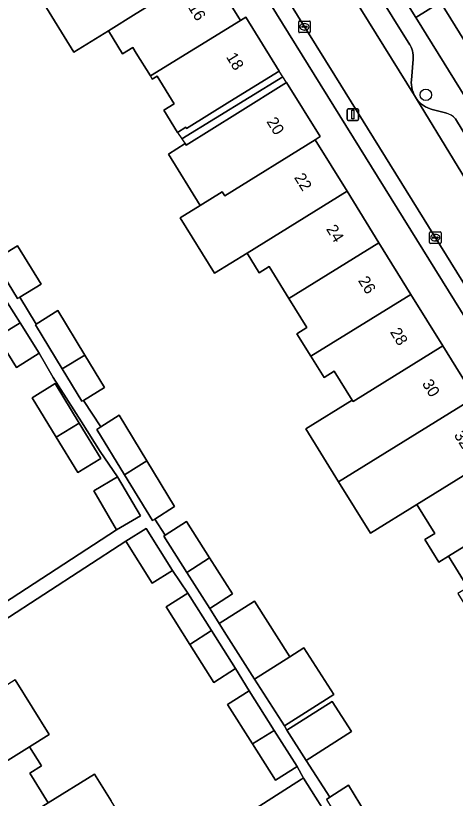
# Model space of a CAD drawing. Extents: x 159279 to 160377, y 384531 to 385888.
# Drawn here: x 159989.6 to 160027.6, y 385098.5 to 385166.1 of the extents above; entities that cross this region are included whole.
import ezdxf

# ---------------------------------------------------------------- set-up
doc = ezdxf.new("R2010")
doc.units = 0
for name, color, linetype in [('IMGEO_Boom', 7, 'Continuous'), ('IMGEO_Erf', 7, 'Continuous'), ('IMGEO_Kolk', 7, 'Continuous'), ('IMGEO_Lichtmast', 7, 'Continuous'), ('IMGEO_Pand', 7, 'Continuous'), ('IMGEO_Pand_nummerreeks', 7, 'Continuous'), ('IMGEO_Pand_overbouw', 7, 'Continuous'), ('IMGEO_Parkeervlak_open', 7, 'Continuous'), ('IMGEO_Rijbaan_lokaal_open', 7, 'Continuous'), ('IMGEO_Voetpad_open', 7, 'Continuous')]:
    doc.layers.add(name, color=color, linetype=linetype)

msp = doc.modelspace()

# ---------------------------------------------------------------- linework, layer by layer
at = {"layer": 'IMGEO_Boom'}
msp.add_circle((160025.018, 385159.28), 0.489, dxfattribs=at)
at = {"layer": 'IMGEO_Erf'}
for points in [[(160056.706, 385094.527), (160000, 385185.813), (159988.244, 385204.738)], [(160006.244, 385170.158), (160008.991, 385165.71), (160009.456, 385165.998), (160012.347, 385161.318), (160008.094, 385158.691), (160004.334, 385156.368), (160004.267, 385156.477), (160003.559, 385156.04), (160002.377, 385157.955), (160003.262, 385158.502), (160001.788, 385160.888), (160001.382, 385160.637), (160001.214, 385160.908), (160000, 385162.874), (159999.7, 385163.36), (159998.814, 385162.812), (159997.581, 385164.808), (159994.595, 385162.965), (159991.849, 385167.411)], [(160028.637, 385116.747), (160026.967, 385119.437), (160026.153, 385118.935), (160024.945, 385120.88), (160025.789, 385121.404), (160024.239, 385123.901), (160020.234, 385121.427), (160017.473, 385125.876), (160014.641, 385130.437), (160018.653, 385132.928), (160017.11, 385135.414), (160016.227, 385134.866), (160015.084, 385136.708), (160013.88, 385138.649), (160014.747, 385139.187), (160013.191, 385141.694), (160011.484, 385144.444), (160010.62, 385143.908), (160009.565, 385145.608), (160006.752, 385143.87), (160003.78, 385148.657), (160005.522, 385149.738), (160002.773, 385154.167), (160004.222, 385155.067), (160004.303, 385154.948), (160008.739, 385157.702), (160012.987, 385160.338), (160015.885, 385155.669), (160015.447, 385155.396), (160018.208, 385150.948), (160020.97, 385146.499), (160023.731, 385142.05), (160026.492, 385137.601), (160029.254, 385133.152)], [(159987.7, 385145.005), (159989.742, 385146.25), (159991.765, 385142.929), (159989.939, 385141.817), (159991.358, 385139.463), (159993.203, 385140.655), (159995.545, 385136.813), (159997.257, 385134.004), (159995.443, 385132.899), (159996.933, 385130.599), (159998.504, 385131.614), (160000.904, 385127.68), (160003.305, 385123.743), (160001.587, 385122.631), (160002.48, 385121.253), (160004.332, 385122.433), (160006.332, 385119.291), (160008.309, 385116.184), (160006.345, 385114.935), (160007.169, 385113.616), (160010.211, 385115.552), (160013.26, 385110.762), (160014.488, 385111.54), (160017.066, 385107.503), (160012.798, 385104.788), (160013.018, 385104.426), (160016.928, 385106.9), (160018.585, 385104.295), (160014.682, 385101.811), (160016.708, 385098.627), (160018.329, 385099.674), (160020.305, 385096.435)], [(159985.937, 385113.697), (159998.294, 385121.729), (159996.326, 385125.075), (159998.383, 385126.285), (159996.872, 385128.489), (159995.25, 385131.041), (159992.819, 385134.865), (159991.617, 385136.976), (159989.658, 385135.731), (159987.977, 385138.375)], [(160010.276, 385097.63), (160014.283, 385100.179), (160014.442, 385100.281), (160013.889, 385101.292), (160012.014, 385100.106), (160010.04, 385103.226), (160007.882, 385106.639), (160009.757, 385107.825), (160008.583, 385109.729), (160006.708, 385108.543), (160004.633, 385111.823), (160002.576, 385115.076), (160004.451, 385116.262), (160003.135, 385118.207), (160001.364, 385117.105), (159999.081, 385120.726), (159984.892, 385111.529)], [(159989.543, 385108.757), (159992.475, 385104.04), (159990.78, 385102.985), (159991.8, 385101.345), (159990.79, 385100.717), (159992.39, 385098.144), (159996.396, 385100.61), (159997.825, 385098.313)]]:
    msp.add_lwpolyline(points, dxfattribs=at)
for points in [[(160046.242, 385136.208), (160043.482, 385140.654), (160040.722, 385145.1), (160037.963, 385149.546), (160035.203, 385153.992), (160032.443, 385158.439), (160029.68, 385162.89), (160029.185, 385162.584), (160026.273, 385167.276), (160024.154, 385165.96), (160040.87, 385139.044), (160065.883, 385098.767), (160068.039, 385100.106), (160065.119, 385104.811), (160065.56, 385105.085), (160062.8, 385109.531), (160060.04, 385113.977), (160057.281, 385118.423), (160054.521, 385122.87), (160051.761, 385127.316), (160049.001, 385131.762)], [(159990.986, 385133.127), (159992.975, 385134.347), (159995.071, 385130.932), (159996.942, 385127.884), (159994.954, 385126.664), (159993.083, 385129.712)]]:
    msp.add_lwpolyline(points, close=True, dxfattribs=at)
at = {"layer": 'IMGEO_Kolk'}
for p, q in [((160014.03, 385164.729), (160014.03, 385165.581)), ((160014.105, 385165.655), (160014.957, 385165.655)), ((160015.031, 385165.581), (160015.031, 385164.729)), ((160014.289, 385165.149), (160014.289, 385165.161)), ((160014.727, 385165.112), (160014.329, 385165.112)), ((160014.332, 385165.198), (160014.73, 385165.198)), ((160014.541, 385164.875), (160014.516, 385164.875)), ((160014.518, 385165.435), (160014.543, 385165.435)), ((160014.773, 385165.161), (160014.773, 385165.149)), ((160014.957, 385164.655), (160014.105, 385164.655)), ((160025.334, 385146.523), (160025.334, 385147.375)), ((160025.409, 385147.449), (160026.261, 385147.449)), ((160025.822, 385147.229), (160025.847, 385147.229)), ((160026.335, 385147.375), (160026.335, 385146.523)), ((160025.593, 385146.943), (160025.593, 385146.955)), ((160026.031, 385146.906), (160025.633, 385146.906)), ((160025.636, 385146.992), (160026.034, 385146.992)), ((160025.845, 385146.669), (160025.82, 385146.669)), ((160026.077, 385146.955), (160026.077, 385146.943)), ((160026.261, 385146.449), (160025.409, 385146.449))]:
    msp.add_line(p, q, dxfattribs=at)
for points in [[(160014.03, 385164.729), (160014.03, 385165.581)], [(160014.105, 385165.655), (160014.957, 385165.655)], [(160015.031, 385165.581), (160015.031, 385164.729)], [(160014.957, 385164.655), (160014.105, 385164.655)], [(160025.334, 385146.523), (160025.334, 385147.375)], [(160025.409, 385147.449), (160026.261, 385147.449)], [(160026.335, 385147.375), (160026.335, 385146.523)], [(160026.261, 385146.449), (160025.409, 385146.449)]]:
    msp.add_lwpolyline(points, dxfattribs=at)
for centre, radius, start, end in [((160014.107, 385165.579), 0.0765, 91.55205, 178.44795), ((160014.107, 385165.579), 0.0765, 91.55205, 178.44795), ((160014.955, 385165.579), 0.0765, 1.55205, 88.44795), ((160014.955, 385165.579), 0.0765, 1.55205, 88.44795), ((160014.329, 385165.158), 0.0403, 85.87752, 175.75265), ((160014.326, 385165.148), 0.0366, 178.93798, 274.71019), ((160014.73, 385165.155), 0.043, 264.86636, 352.45326), ((160014.734, 385165.16), 0.0386, 1.73085, 96.63898), ((160014.107, 385164.731), 0.0765, 181.55205, 268.44795), ((160014.107, 385164.731), 0.0765, 181.55205, 268.44795), ((160014.955, 385164.731), 0.0765, 271.55205, 358.44795), ((160014.955, 385164.731), 0.0765, 271.55205, 358.44795), ((160025.411, 385147.373), 0.0765, 91.55205, 178.44795), ((160025.411, 385147.373), 0.0765, 91.55205, 178.44795), ((160026.259, 385147.373), 0.0765, 1.55205, 88.44795), ((160026.259, 385147.373), 0.0765, 1.55205, 88.44795), ((160025.633, 385146.952), 0.0403, 85.87752, 175.75265), ((160025.63, 385146.942), 0.0366, 178.93798, 274.71019), ((160026.034, 385146.949), 0.043, 264.86636, 352.45326), ((160026.038, 385146.954), 0.0386, 1.73085, 96.63898), ((160025.411, 385146.525), 0.0765, 181.55205, 268.44795), ((160025.411, 385146.525), 0.0765, 181.55205, 268.44795), ((160026.259, 385146.525), 0.0765, 271.55205, 358.44795), ((160026.259, 385146.525), 0.0765, 271.55205, 358.44795)]:
    msp.add_arc(centre, radius, start, end, dxfattribs=at)
for centre, major_axis, ratio, start_param, end_param in [((160014.517, 385165.155), (-0.387, 0.002), 0.722429, 4.712389, 7.853982), ((160014.542, 385165.155), (-0.39, 0.002), 0.717154, 1.570796, 4.712389), ((160025.821, 385146.949), (-0.387, 0.002), 0.722429, 4.712389, 7.853982), ((160025.846, 385146.949), (-0.39, 0.002), 0.717154, 1.570796, 4.712389)]:
    msp.add_ellipse(centre, major_axis=major_axis, ratio=ratio, start_param=start_param, end_param=end_param, dxfattribs=at)
at = {"layer": 'IMGEO_Lichtmast'}
for p, q in [((160018.317, 385158.071), (160019.107, 385158.071)), ((160019.107, 385158.071), (160018.317, 385158.071)), ((160018.217, 385157.171), (160018.217, 385157.971)), ((160018.217, 385157.971), (160018.217, 385157.171)), ((160019.207, 385157.971), (160019.207, 385157.171)), ((160019.207, 385157.171), (160019.207, 385157.971)), ((160019.107, 385157.071), (160018.317, 385157.071)), ((160018.317, 385157.071), (160019.107, 385157.071))]:
    msp.add_line(p, q, dxfattribs=at)
msp.add_lwpolyline([(160018.637, 385157.946), (160018.787, 385157.946), (160018.787, 385157.196), (160018.637, 385157.196), (160018.637, 385157.946)], dxfattribs=at)
for centre, start, end in [((160018.317, 385157.971), 90, 180), ((160018.317, 385157.971), 90, 180), ((160019.107, 385157.971), 0, 90), ((160019.107, 385157.971), 360, 90), ((160018.317, 385157.171), 180, 270), ((160018.317, 385157.171), 180, 270), ((160019.107, 385157.171), 270, 0), ((160019.107, 385157.171), 270, 0)]:
    msp.add_arc(centre, 0.1, start, end, dxfattribs=at)
at = {"layer": 'IMGEO_Pand'}
for points in [[(160006.244, 385170.158), (160003.497, 385174.604), (160000, 385172.445), (159995.691, 385169.784), (159991.849, 385167.411), (159994.595, 385162.965), (159997.581, 385164.808), (160000, 385166.301)], [(160036.804, 385167.311), (160036.597, 385167.645), (160035.11, 385170.04), (160036.065, 385170.632), (160034.869, 385172.559), (160030.522, 385169.913), (160026.273, 385167.276), (160029.185, 385162.584), (160029.68, 385162.89)], [(160000, 385166.301), (159997.581, 385164.808), (159998.814, 385162.812), (159999.7, 385163.36), (160000, 385162.874), (160001.214, 385160.908), (160008.991, 385165.71), (160006.244, 385170.158)], [(160001.214, 385160.908), (160001.382, 385160.637), (160001.788, 385160.888), (160003.262, 385158.502), (160002.377, 385157.955), (160003.559, 385156.04), (160004.267, 385156.477), (160004.334, 385156.368), (160008.094, 385158.691), (160012.347, 385161.318), (160009.456, 385165.998), (160008.991, 385165.71)], [(160015.447, 385155.396), (160015.885, 385155.669), (160012.987, 385160.338), (160008.739, 385157.702), (160004.303, 385154.948), (160004.222, 385155.067), (160002.773, 385154.167), (160005.522, 385149.738), (160007.423, 385150.918), (160007.648, 385150.555)], [(160018.208, 385150.948), (160015.447, 385155.396), (160007.648, 385150.555), (160007.423, 385150.918), (160005.522, 385149.738), (160003.78, 385148.657), (160006.752, 385143.87), (160009.565, 385145.608)], [(160009.565, 385145.608), (160010.62, 385143.908), (160011.484, 385144.444), (160013.191, 385141.694), (160020.97, 385146.499), (160018.208, 385150.948)], [(159987.7, 385145.005), (159989.723, 385141.685), (159989.939, 385141.817), (159991.765, 385142.929), (159989.742, 385146.25)], [(160023.731, 385142.05), (160020.97, 385146.499), (160013.191, 385141.694), (160014.747, 385139.187), (160013.88, 385138.649), (160015.084, 385136.708)], [(159987.047, 385143.819), (159983.411, 385141.542), (159983.091, 385141.341), (159985.751, 385137.008), (159987.977, 385138.375), (159989.956, 385139.59), (159987.205, 385143.917)], [(160026.492, 385137.601), (160023.731, 385142.05), (160015.084, 385136.708), (160016.227, 385134.866), (160017.11, 385135.414), (160018.653, 385132.928), (160018.729, 385132.806)], [(159991.358, 385139.463), (159991.283, 385139.415), (159993.593, 385135.623), (159995.545, 385136.813), (159993.203, 385140.655)], [(159987.977, 385138.375), (159989.658, 385135.731), (159991.617, 385136.976), (159989.956, 385139.59)], [(160029.254, 385133.152), (160026.492, 385137.601), (160018.729, 385132.806), (160018.653, 385132.928), (160014.641, 385130.437), (160017.473, 385125.876)], [(159995.545, 385136.813), (159993.593, 385135.623), (159995.304, 385132.814), (159995.443, 385132.899), (159997.257, 385134.004)], [(159993.083, 385129.712), (159995.071, 385130.932), (159992.975, 385134.347), (159990.986, 385133.127)], [(160032.015, 385128.704), (160029.254, 385133.152), (160017.473, 385125.876), (160020.234, 385121.427), (160024.239, 385123.901)], [(159998.504, 385131.614), (159996.933, 385130.599), (159996.596, 385130.381), (159998.988, 385126.46), (160000, 385127.105), (160000.904, 385127.68)], [(159995.071, 385130.932), (159993.083, 385129.712), (159994.954, 385126.664), (159996.942, 385127.884)], [(160034.776, 385124.257), (160032.015, 385128.704), (160024.239, 385123.901), (160025.789, 385121.404), (160024.945, 385120.88), (160026.153, 385118.935), (160026.967, 385119.437)], [(160000.904, 385127.68), (160000, 385127.105), (159998.988, 385126.46), (160001.398, 385122.509), (160001.587, 385122.631), (160003.305, 385123.743)], [(159996.326, 385125.075), (159998.294, 385121.729), (160000.351, 385122.939), (159998.383, 385126.285)], [(160037.538, 385119.806), (160034.776, 385124.257), (160026.967, 385119.437), (160028.637, 385116.747), (160027.783, 385116.217), (160028.876, 385114.456)], [(160002.48, 385121.253), (160002.369, 385121.183), (160004.368, 385118.041), (160006.332, 385119.291), (160004.332, 385122.433)], [(159999.081, 385120.726), (160001.364, 385117.105), (160003.135, 385118.207), (160000.852, 385121.828)], [(160006.332, 385119.291), (160004.368, 385118.041), (160006.345, 385114.935), (160008.309, 385116.184)], [(160006.504, 385113.017), (160004.451, 385116.262), (160002.576, 385115.076), (160004.633, 385111.823)], [(160007.169, 385113.616), (160007.803, 385112.62), (160010.214, 385108.832), (160013.26, 385110.762), (160010.211, 385115.552)], [(160004.633, 385111.823), (160006.708, 385108.543), (160008.583, 385109.729), (160006.504, 385113.017)], [(160014.488, 385111.54), (160013.26, 385110.762), (160010.214, 385108.832), (160012.798, 385104.788), (160017.066, 385107.503)], [(159990.78, 385102.985), (159992.475, 385104.04), (159989.543, 385108.757), (159986.81, 385107.058), (159987.109, 385106.577), (159986.995, 385106.505), (159979.298, 385101.719), (159981.933, 385097.482)], [(160009.757, 385107.825), (160007.882, 385106.639), (160010.04, 385103.226), (160011.924, 385104.398)], [(160013.018, 385104.426), (160014.682, 385101.811), (160018.585, 385104.295), (160016.928, 385106.9)], [(160012.014, 385100.106), (160013.889, 385101.292), (160011.924, 385104.398), (160010.04, 385103.226)], [(159990.78, 385102.985), (159981.933, 385097.482), (159984.565, 385093.25), (159992.39, 385098.144), (159990.79, 385100.717), (159991.8, 385101.345)], [(159997.541, 385095.311), (159999.092, 385096.276), (159997.825, 385098.313), (159996.396, 385100.61), (159992.39, 385098.144), (159984.565, 385093.25), (159987.196, 385089.019), (159996.118, 385094.426)], [(160014.442, 385100.281), (160014.283, 385100.179), (160010.276, 385097.63), (160012.919, 385093.477), (160016.925, 385096.025), (160017.074, 385096.12)], [(160016.708, 385098.627), (160016.421, 385098.441), (160018.398, 385095.2), (160020.305, 385096.435), (160018.329, 385099.674)]]:
    msp.add_lwpolyline(points, close=True, dxfattribs=at)
at = {"layer": 'IMGEO_Pand_overbouw'}
for points in [[(160003.559, 385156.04), (160003.931, 385155.494), (160012.667, 385160.828), (160012.347, 385161.318), (160008.094, 385158.691), (160004.334, 385156.368), (160004.267, 385156.477)], [(160004.303, 385154.948), (160008.739, 385157.702), (160012.987, 385160.338), (160012.667, 385160.828), (160003.931, 385155.494)]]:
    msp.add_lwpolyline(points, close=True, dxfattribs=at)
at = {"layer": 'IMGEO_Parkeervlak_open'}
for points in [[(160012.625, 385177.6), (160024.04, 385159.215), (160023.995, 385159.304), (160023.91, 385159.502), (160023.844, 385159.707), (160023.796, 385159.917), (160023.767, 385160.13), (160023.757, 385160.345), (160023.766, 385160.56), (160023.927, 385162.36), (160023.935, 385162.539), (160023.926, 385162.719), (160023.902, 385162.896), (160023.862, 385163.071), (160023.806, 385163.242), (160023.736, 385163.407), (160023.651, 385163.565), (160023.633, 385163.594), (160015.998, 385175.866)], [(160026.798, 385157.708), (160026.706, 385157.734), (160025.572, 385158.019), (160025.391, 385158.072), (160025.191, 385158.149), (160024.999, 385158.244), (160024.817, 385158.355), (160024.645, 385158.482), (160024.485, 385158.624), (160024.338, 385158.78), (160024.206, 385158.948), (160037.003, 385137.975), (160037.305, 385137.481)], [(160037.492, 385140.848), (160027.569, 385157.216)]]:
    msp.add_lwpolyline(points, dxfattribs=at)
msp.add_arc((160026.307, 385156.089), 1.691, 41.77087, 73.1426, dxfattribs=at)
at = {"layer": 'IMGEO_Rijbaan_lokaal_open'}
msp.add_lwpolyline([(160024.206, 385158.948), (160024.04, 385159.215), (160012.625, 385177.6), (160008.425, 385174.988), (160017.152, 385160.936), (160032.964, 385135.469), (160037.003, 385137.975)], close=True, dxfattribs=at)
at = {"layer": 'IMGEO_Voetpad_open'}
for points in [[(160024.154, 385165.96), (160023.528, 385166.969), (160000, 385204.855), (159991.236, 385218.968), (159990.581, 385220.022), (159978.156, 385240.029)], [(160034.42, 385133.124), (160033.692, 385134.297), (160032.964, 385135.469), (160017.152, 385160.936), (160008.425, 385174.988), (160006.98, 385177.315), (160000, 385188.554), (159994.05, 385198.135), (159989.464, 385205.498), (159988.244, 385204.738), (160000, 385185.813), (160056.706, 385094.527)], [(160015.998, 385175.866), (160023.633, 385163.594), (160023.651, 385163.565), (160023.736, 385163.407), (160023.806, 385163.242), (160023.862, 385163.071), (160023.902, 385162.896), (160023.926, 385162.719), (160023.935, 385162.539), (160023.927, 385162.36), (160023.766, 385160.56), (160023.757, 385160.345), (160023.767, 385160.13), (160023.796, 385159.917), (160023.844, 385159.707), (160023.91, 385159.502), (160023.995, 385159.304), (160024.04, 385159.215), (160024.206, 385158.948), (160024.338, 385158.78), (160024.485, 385158.624), (160024.645, 385158.482), (160024.817, 385158.355), (160024.999, 385158.244), (160025.191, 385158.149), (160025.391, 385158.072), (160025.572, 385158.019), (160026.706, 385157.734), (160026.798, 385157.708)], [(160023.528, 385166.969), (160024.154, 385165.96), (160026.273, 385167.276)], [(160037.305, 385137.481), (160037.602, 385137.015), (160040.87, 385139.044), (160024.154, 385165.96)], [(160027.569, 385157.216), (160037.492, 385140.848)], [(160016.421, 385098.441), (160016.708, 385098.627), (160014.682, 385101.811), (160013.018, 385104.426), (160012.798, 385104.788), (160010.214, 385108.832), (160007.803, 385112.62), (160007.169, 385113.616), (160006.345, 385114.935), (160004.368, 385118.041), (160002.369, 385121.183), (160002.48, 385121.253), (160001.587, 385122.631), (160001.398, 385122.509), (159998.988, 385126.46), (159996.596, 385130.381), (159996.933, 385130.599), (159995.443, 385132.899), (159995.304, 385132.814), (159993.593, 385135.623), (159991.283, 385139.415), (159991.358, 385139.463), (159989.939, 385141.817), (159989.723, 385141.685), (159987.7, 385145.005)], [(159987.205, 385143.917), (159989.956, 385139.59), (159991.617, 385136.976), (159992.819, 385134.865), (159995.25, 385131.041), (159996.872, 385128.489), (159998.383, 385126.285), (160000.351, 385122.939), (159998.294, 385121.729), (159985.937, 385113.697)], [(159984.892, 385111.529), (159999.081, 385120.726), (160000.852, 385121.828), (160003.135, 385118.207), (160004.451, 385116.262), (160006.504, 385113.017), (160008.583, 385109.729), (160009.757, 385107.825), (160011.924, 385104.398), (160013.889, 385101.292), (160014.442, 385100.281), (160017.074, 385096.12)]]:
    msp.add_lwpolyline(points, dxfattribs=at)
msp.add_arc((160026.307, 385156.089), 1.691, 41.77087, 73.1426, dxfattribs=at)

# ---------------------------------------------------------------- texts
at = {"layer": 'IMGEO_Pand_nummerreeks'}
for s, rotation, p in [('16', 301.70829, (160004.44, 385166.836)), ('18', 301.70508, (160007.725, 385162.557)), ('20', 301.8276, (160011.215, 385156.972)), ('22', 301.8276, (160013.604, 385152.145)), ('24', 301.82856, (160016.367, 385147.695)), ('26', 301.82856, (160019.129, 385143.246)), ('28', 301.8276, (160021.892, 385138.793)), ('30', 301.8276, (160024.653, 385134.344)), ('32', 301.8276, (160027.412, 385129.9))]:
    msp.add_text(s, height=1, rotation=rotation, dxfattribs=at).set_placement(p)

doc.saveas('drawing.dxf')
